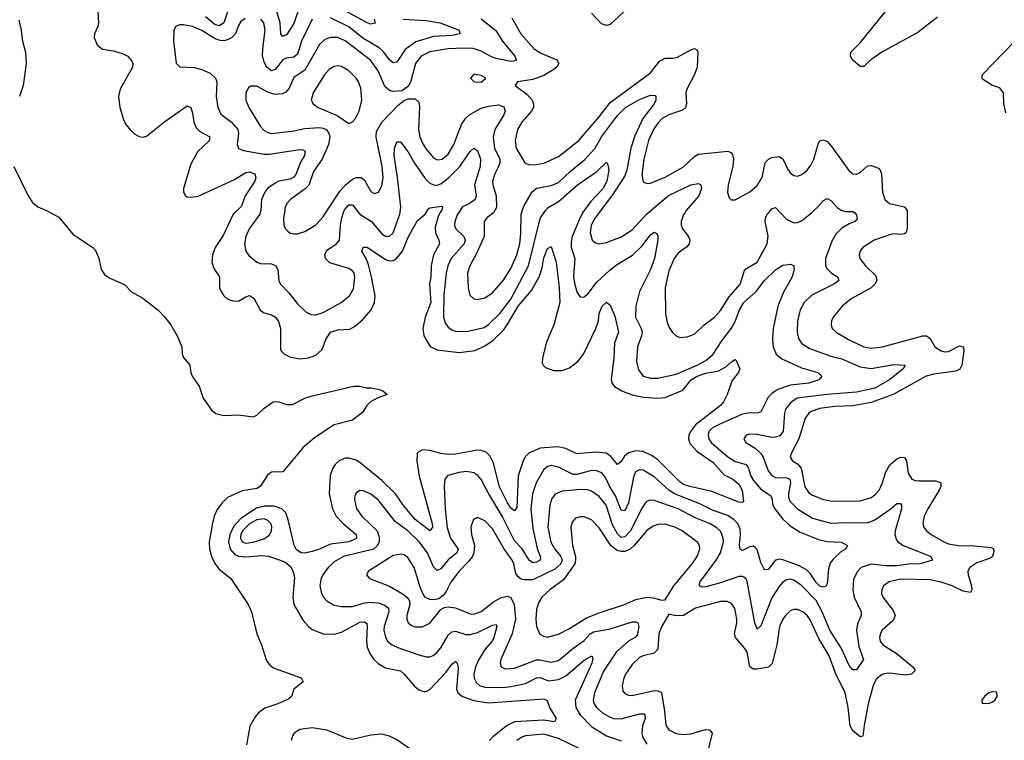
# Model space of a CAD drawing. Header units: inches. Extents: x 1954678 to 2060271, y 904822 to 1016299.
# Tile 305 of 403: x 2005820 to 2011174, y 997131 to 1001047. Entities that reach past the tile are written whole.
import ezdxf

# ---------------------------------------------------------------- set-up
doc = ezdxf.new("R2010")
doc.units = ezdxf.units.IN
doc.header["$MEASUREMENT"] = 0
for name, color, linetype in [('C0000', 7, 'Continuous'), ('C0010', 7, 'Continuous'), ('C0909', 7, 'Continuous'), ('C0919', 7, 'Continuous')]:
    doc.layers.add(name, color=color, linetype=linetype)

msp = doc.modelspace()

# ---------------------------------------------------------------- linework, layer by layer
at = {"layer": 'C0000', "color": 5}
for points, elevation in [([(2007347.3, 1001132.7), (2007310, 1001026.8), (2007270, 1000965.4), (2007250, 1000955.1), (2007240.9, 1000970), (2007235.9, 1001030), (2007219.1, 1001090)], 420), ([(2006245, 1001090), (2006249.4, 1001030), (2006245.8, 1001010), (2006227.1, 1000970), (2006225.2, 1000950), (2006241.1, 1000910), (2006270, 1000888), (2006330, 1000878.6), (2006382.4, 1000862.4), (2006409.1, 1000849.1), (2006430, 1000822.8), (2006435.3, 1000810), (2006433.1, 1000790), (2006367.2, 1000670), (2006358, 1000630), (2006364.9, 1000570), (2006384.2, 1000504.2), (2006397.8, 1000477.8), (2006424.7, 1000444.7), (2006445.4, 1000425.4), (2006470, 1000412), (2006490, 1000408.9), (2006510, 1000414), (2006610, 1000493.9), (2006730, 1000579.5), (2006750.2, 1000570.2), (2006760, 1000540), (2006766.7, 1000490), (2006780.1, 1000460.1), (2006800.4, 1000440.4), (2006854.3, 1000410), (2006850, 1000388.9), (2006786.8, 1000330), (2006750, 1000261.6), (2006710.3, 1000130.3), (2006711.7, 1000110), (2006722.4, 1000090), (2006730, 1000084.6), (2006750, 1000082.2), (2006790, 1000087.8), (2006983.7, 1000176.3), (2007050, 1000217.1), (2007070, 1000221), (2007098.6, 1000210), (2007104.6, 1000190), (2007098.8, 1000170), (2007046.9, 1000090), (2007026.8, 1000033.2), (2006991.4, 1000000)], 420), ([(2006949.6, 1001090), (2006929.7, 1001030.3), (2006906.2, 1001013.8), (2006881.7, 1001021.7), (2006830, 1001063.3)], 420), ([(2007747.1, 1001050), (2007752.1, 1001027.9), (2007730, 1001023.7), (2007710, 1001030.8), (2007580.4, 1001100.4)], 420), ([(2009104.1, 1001090), (2009030, 1001021), (2009010, 1001014.9), (2008984, 1001024), (2008930, 1001083.5)], 480), ([(2005815.5, 1001044.5), (2005828.1, 1000990), (2005835.5, 1000930), (2005852.1, 1000870), (2005855.4, 1000810), (2005839, 1000690), (2005818.8, 1000630)], 380), ([(2007045.4, 1001054.6), (2007022.9, 1001037.1), (2007010, 1001016), (2006992.7, 1000970), (2006974, 1000950), (2006950, 1000937.3), (2006930, 1000932.8), (2006910, 1000933.9), (2006882.8, 1000942.8), (2006810, 1000989.3), (2006760.7, 1001010), (2006710, 1001019.8), (2006690, 1001018.7), (2006669.4, 1001010.6), (2006658.4, 1000990), (2006656.4, 1000930), (2006670.4, 1000810.4), (2006690.5, 1000790.5), (2006770, 1000786.7), (2006814.2, 1000774.2), (2006856.5, 1000756.5), (2006885.5, 1000730), (2006892.6, 1000710), (2006888.8, 1000630), (2006896.8, 1000570), (2006913.6, 1000533.6), (2006972.2, 1000490), (2007006, 1000450), (2007010.1, 1000430), (2007003.2, 1000370), (2007010, 1000346.7), (2007036.4, 1000336.4), (2007150, 1000316.4), (2007176.9, 1000316.9), (2007342.5, 1000342.5), (2007360, 1000340), (2007372.1, 1000332.1), (2007369.3, 1000310), (2007347.8, 1000272.2), (2007323.6, 1000210), (2007310, 1000191.9), (2007290, 1000181.2), (2007230.1, 1000169.9), (2007210, 1000159.7), (2007170, 1000131), (2007152.8, 1000110), (2007134.6, 1000070), (2007131.2, 1000010), (2007128.3, 1000000)], 440), ([(2008330, 1001051.3), (2008408.5, 1000988.5), (2008444.6, 1000930), (2008511.5, 1000850), (2008519.7, 1000830), (2008515.4, 1000824.6), (2008490, 1000819.9), (2008410, 1000835.9), (2008385.1, 1000845.1), (2008330, 1000876.4), (2008285.2, 1000890), (2008232.5, 1000892.4), (2008150, 1000888.2), (2008050, 1000873.4), (2008003.2, 1000850), (2007971.5, 1000810), (2007947, 1000713), (2007934.5, 1000685.5), (2007898.7, 1000661.3), (2007850, 1000657.4), (2007830, 1000662.3), (2007804.9, 1000684.9), (2007770, 1000768.9), (2007727.6, 1000827.6), (2007590, 1000932.3), (2007550, 1000951.3), (2007510, 1000951.2), (2007480, 1000940), (2007450, 1000912.5), (2007370, 1000773.6), (2007310, 1000734), (2007284.7, 1000675.3), (2007266.8, 1000653.2), (2007250, 1000643.7), (2007210, 1000640.9), (2007172.4, 1000652.4), (2007110, 1000686.4), (2007074.6, 1000685.4), (2007063.5, 1000676.5), (2007050.2, 1000650), (2007049.3, 1000610), (2007066.2, 1000570), (2007130, 1000467.6), (2007150, 1000446), (2007170, 1000434.4), (2007190, 1000428.6), (2007208, 1000430), (2007310, 1000443.5), (2007370, 1000456.3), (2007450, 1000461.1), (2007470, 1000458.2), (2007486.7, 1000450), (2007501.5, 1000430), (2007505.6, 1000410), (2007498.9, 1000370), (2007464.5, 1000290), (2007417.6, 1000222.4), (2007392.3, 1000147.7), (2007372.1, 1000127.9), (2007292.6, 1000070), (2007274.7, 1000050), (2007264.5, 1000030), (2007259.4, 1000000)], 460), ([(2007410, 1001049.8), (2007353, 1000930), (2007330, 1000859.4), (2007310, 1000843.2), (2007270, 1000838.7), (2007250.1, 1000829.9), (2007210, 1000776.5), (2007190, 1000769), (2007163.9, 1000790), (2007150, 1000817.2), (2007141.3, 1000850), (2007141.8, 1000890), (2007154, 1000990), (2007148.5, 1001030), (2007131.5, 1001050)], 440), ([(2007904.9, 1001050), (2008030, 1001043), (2008105.7, 1001030), (2008210, 1000990.9), (2008212.4, 1000970), (2008170, 1000962.2), (2008070, 1000956.2), (2007973.4, 1000926.6), (2007915.3, 1000884.7), (2007870, 1000816.8), (2007850, 1000813.6), (2007830, 1000829), (2007799.7, 1000870), (2007774.2, 1000894.2), (2007686.8, 1000946.8), (2007610, 1001007.8), (2007510, 1001057.8)], 440), ([(2008496.6, 1001056.6), (2008544.2, 1000970), (2008615, 1000890), (2008650, 1000866.9), (2008740.2, 1000830), (2008751.1, 1000810), (2008740.6, 1000790), (2008730, 1000780.9), (2008670, 1000744.6), (2008610, 1000722.1), (2008526.8, 1000710), (2008513.4, 1000690), (2008580.2, 1000640.2), (2008605.9, 1000610), (2008614.2, 1000590), (2008613.5, 1000570), (2008603.7, 1000550), (2008550.9, 1000490), (2008527.4, 1000450), (2008513.4, 1000390), (2008519.7, 1000350), (2008567.2, 1000270), (2008590, 1000258.3), (2008630, 1000259.7), (2008670, 1000268.4), (2008750, 1000303.5), (2008859.8, 1000390), (2008970, 1000518.7), (2009030, 1000597.9), (2009250, 1000757.7), (2009298, 1000822), (2009330, 1000837.4), (2009370, 1000837.4), (2009397.1, 1000842.9), (2009470, 1000884.3), (2009490, 1000891.1), (2009502.7, 1000882.8), (2009507.1, 1000870), (2009503, 1000790), (2009489.5, 1000750), (2009447.2, 1000670), (2009442.5, 1000650), (2009445.4, 1000590), (2009440.9, 1000570), (2009424.8, 1000555.2), (2009350, 1000530.9), (2009314, 1000510), (2009290, 1000485.4), (2009266.8, 1000450), (2009239.1, 1000390), (2009213.1, 1000290), (2009203.7, 1000203.7), (2009210, 1000166.7), (2009230, 1000156.5), (2009250, 1000159.7), (2009330, 1000192.3), (2009430, 1000248.1), (2009490, 1000304), (2009510, 1000315.8), (2009670, 1000332.1), (2009685.9, 1000325.9), (2009695.3, 1000315.3), (2009701.3, 1000290), (2009696.8, 1000250), (2009671.6, 1000150), (2009668.9, 1000108.9), (2009678.5, 1000078.5), (2009687.9, 1000067.9), (2009710, 1000067.7), (2009790, 1000112), (2009830, 1000147), (2009857.8, 1000190), (2009872.7, 1000270), (2009890, 1000288.2), (2009910, 1000297.8), (2009950, 1000303.9), (2009970, 1000291.7), (2009999.2, 1000230), (2010000, 1000228.9)], 480), ([(2008549.8, 1000000), (2008552.2, 1000010), (2008562.8, 1000037.2), (2008607.3, 1000112.7), (2008630, 1000131.7), (2008710, 1000145.6), (2008750, 1000163.4), (2008815.1, 1000224.9), (2008892.2, 1000287.8), (2008949.9, 1000350), (2008984, 1000410), (2009070, 1000526.9), (2009113.7, 1000570), (2009190, 1000614.5), (2009250, 1000636.3), (2009275.8, 1000635.8), (2009279.5, 1000630), (2009278.4, 1000610), (2009270.1, 1000590), (2009208.8, 1000511.2), (2009164.7, 1000415.3), (2009143.7, 1000350), (2009120.4, 1000230), (2009110, 1000198.2), (2009044.1, 1000095.9), (2008971.3, 1000000)], 460), ([(2007485.4, 1000000), (2007563.4, 1000116.6), (2007591.6, 1000150), (2007630, 1000181.4), (2007650, 1000190.6), (2007676.5, 1000190), (2007695.2, 1000175.2), (2007730, 1000114.6), (2007750, 1000103.6), (2007770.7, 1000109.3), (2007790, 1000144.9), (2007795.8, 1000190), (2007790.4, 1000250), (2007758.4, 1000410), (2007760.7, 1000439.3), (2007789.3, 1000490.7), (2007878, 1000582), (2007910, 1000607.6), (2007930, 1000616.5), (2007970, 1000618), (2007990, 1000599.3), (2007994.5, 1000574.5), (2007988.7, 1000450), (2007995.9, 1000410), (2008010, 1000375.8), (2008030, 1000343.2), (2008070, 1000297.2), (2008090, 1000286.5), (2008116.9, 1000290), (2008150, 1000316.2), (2008181, 1000370), (2008222.2, 1000477.8), (2008244.2, 1000510), (2008267.9, 1000532), (2008330, 1000566), (2008370, 1000577.4), (2008423.8, 1000583.8), (2008453.3, 1000573.3), (2008459.4, 1000550), (2008451.8, 1000530), (2008404, 1000450), (2008393.7, 1000410), (2008402.5, 1000350), (2008430.1, 1000290), (2008430.6, 1000270), (2008424.2, 1000250), (2008403.4, 1000210), (2008391.4, 1000170), (2008393, 1000150), (2008410.8, 1000090), (2008412.8, 1000027.2), (2008398.8, 1000001.2), (2008397.3, 1000000)], 460), ([(2007888.5, 1000000), (2007893, 1000030), (2007874.8, 1000190), (2007855.7, 1000310), (2007857.3, 1000350), (2007870, 1000384.4), (2007890, 1000383.1), (2007930, 1000331.1), (2007967, 1000267), (2008024.1, 1000184.1), (2008050, 1000159.2), (2008070, 1000149.6), (2008090, 1000148.5), (2008110, 1000155.5), (2008150, 1000186.1), (2008213.5, 1000250), (2008270, 1000330.3), (2008290, 1000348.7), (2008310, 1000337.1), (2008326.1, 1000290), (2008324.7, 1000250), (2008293.1, 1000150), (2008301.4, 1000090), (2008296.6, 1000070), (2008269.4, 1000050.6), (2008227.8, 1000030), (2008207.4, 1000000)], 440), ([(2008672.1, 1000000), (2008678.6, 1000010), (2008693.4, 1000026.6), (2008750, 1000059.3), (2008852.9, 1000150), (2008957.6, 1000222.4), (2009010, 1000273.7), (2009018, 1000258), (2009023.5, 1000230), (2009012.8, 1000170), (2008990, 1000127.8), (2008922.9, 1000057.1), (2008889.1, 1000010.9), (2008882.8, 1000000)], 440), ([(2005789, 1000249), (2005866.4, 1000090), (2005890, 1000053.8), (2005918.7, 1000030), (2005969.5, 1000009.5), (2005986.3, 1000000)], 380), ([(2009239.6, 1000000), (2009348.5, 1000091.5), (2009470, 1000149.4), (2009510, 1000157.6), (2009523.1, 1000150), (2009526.5, 1000130), (2009513.6, 1000090), (2009444.4, 1000010), (2009437.6, 1000000)], 460), ([(2007581.5, 1000000), (2007586.2, 1000013.8), (2007610, 1000041.9), (2007630, 1000041), (2007662.6, 1000000)], 440), ([(2008030, 1000000), (2008041, 1000018.9), (2008050, 1000025.5), (2008113.8, 1000033.8), (2008118.4, 1000030), (2008114.8, 1000014.8), (2008106, 1000000)], 420), ([(2009893.3, 1000000), (2009910, 1000020.2), (2009930, 1000027.2), (2009955.5, 1000000)], 460)]:
    msp.add_lwpolyline(points, dxfattribs=dict(at, elevation=elevation))
at = {"layer": 'C0000', "color": 5, "elevation": 480}
for points in [[(2007550, 1000796.5), (2007530, 1000792.8), (2007503.5, 1000776.5), (2007474.8, 1000745.2), (2007416.2, 1000650), (2007405.2, 1000610), (2007415.3, 1000590), (2007443.1, 1000570), (2007546.4, 1000526.4), (2007610, 1000483.1), (2007630, 1000491.8), (2007645.7, 1000510), (2007666.2, 1000550), (2007680.7, 1000610), (2007675.9, 1000675.9), (2007662.8, 1000710), (2007650, 1000729.7), (2007610, 1000769.8), (2007570, 1000792.7)], [(2008288.8, 1000751.2), (2008271, 1000730), (2008292, 1000710), (2008330, 1000708.4), (2008355.3, 1000730), (2008330, 1000744)]]:
    msp.add_lwpolyline(points, close=True, dxfattribs=at)
at = {"layer": 'C0010', "color": 5}
for points, elevation in [([(2010810, 1001061.3), (2010702.9, 1000977.1), (2010508.3, 1000871.7), (2010447.2, 1000830), (2010410, 1000792.4), (2010390, 1000792.2), (2010347.6, 1000830), (2010336.4, 1000850), (2010339.1, 1000870), (2010390, 1000920.7), (2010558.6, 1001130)], 480), ([(2011182, 1000542), (2011171.6, 1000590), (2011168.9, 1000650), (2011150, 1000676.5), (2011109.2, 1000689.2), (2011060.2, 1000720.2), (2011051.1, 1000730), (2011055.6, 1000750), (2011288.7, 1000990)], 480), ([(2010000, 1000228.9), (2010010, 1000214.6), (2010030, 1000200.3), (2010050, 1000196.9), (2010073.6, 1000206.4), (2010101.7, 1000230), (2010122.5, 1000257.5), (2010137.5, 1000290), (2010162.8, 1000377.2), (2010170, 1000388.7), (2010190, 1000395.3), (2010210, 1000384.7), (2010236.5, 1000356.5), (2010327.4, 1000227.4), (2010350, 1000210.3), (2010370, 1000207.9), (2010390, 1000217.8), (2010430, 1000252.4), (2010450, 1000255.2), (2010490, 1000239.6), (2010499.1, 1000230), (2010506.5, 1000210), (2010511.9, 1000110), (2010524.4, 1000070), (2010550, 1000048.4), (2010630.1, 1000030.1), (2010645.2, 1000010), (2010645.2, 1000000)], 480), ([(2010127, 1000000), (2010160.3, 1000030), (2010190, 1000064.2), (2010210, 1000076.4), (2010230, 1000064.2), (2010265.8, 1000025.8), (2010290, 1000011), (2010310, 1000005.4), (2010350, 1000004.2), (2010357.2, 1000000)], 460)]:
    msp.add_lwpolyline(points, dxfattribs=dict(at, elevation=elevation))
at = {"layer": 'C0909', "color": 5}
for points, elevation in [([(2005986.3, 1000000), (2006033.5, 999973.5), (2006110, 999881.3), (2006218.8, 999810), (2006230, 999796), (2006250, 999751), (2006263.1, 999690), (2006282, 999662), (2006310, 999642.4), (2006390, 999607.7), (2006428.9, 999568.9), (2006490, 999534.3), (2006571.3, 999471.3), (2006610, 999431.6), (2006641.6, 999390), (2006676.5, 999330), (2006701.7, 999270), (2006704, 999230), (2006710, 999210.8), (2006746, 999170), (2006750.2, 999130), (2006757.3, 999110), (2006795.8, 999055.8), (2006818.3, 998990), (2006864.4, 998924.4), (2006887, 998907), (2006930, 998896.2), (2007010, 998899.8), (2007090, 998889.4), (2007110, 998898.8), (2007150, 998935.8), (2007197.6, 998970), (2007210, 998973.1), (2007229.9, 998970.1), (2007270, 998955.5), (2007303.1, 998956.9), (2007370, 998990.1), (2007410, 999002.9), (2007636.3, 999056.3), (2007670, 999056), (2007706, 999046), (2007730, 999047.2), (2007770, 999040.2), (2007794.8, 999030), (2007818.8, 999010), (2007768.2, 998991.8), (2007728.2, 998970), (2007708, 998950), (2007685.8, 998914.2), (2007630, 998872), (2007530, 998845), (2007424, 998776), (2007358.9, 998721.1), (2007250.2, 998589.8), (2007190, 998589.1), (2007178.2, 998581.8), (2007167.6, 998572.4), (2007128.3, 998510), (2007110, 998499.1), (2007030, 998487), (2006950.9, 998450), (2006919.8, 998420.2), (2006894.6, 998385.4), (2006877.7, 998350), (2006867.8, 998312.2), (2006850.7, 998210), (2006852.6, 998170), (2006864.5, 998124.5), (2006882.2, 998090), (2006903.7, 998063.7), (2006968.2, 998010), (2007062.6, 997870), (2007079.7, 997830), (2007110.2, 997710), (2007135.6, 997650), (2007162.7, 997562.7), (2007179.5, 997539.5), (2007203.4, 997523.4), (2007350, 997470.6), (2007361, 997450), (2007311, 997410), (2007298, 997370), (2007283.6, 997356.4), (2007224, 997330), (2007153.7, 997306.3), (2007119.4, 997280.6), (2007100.4, 997259.6), (2007072.3, 997207.7), (2007053.7, 997106.3)], 380), ([(2006991.4, 1000000), (2006980.8, 999990), (2006925.7, 999874.3), (2006883.7, 999810), (2006868.6, 999770), (2006865.4, 999730), (2006875.6, 999695.6), (2006906, 999650), (2006906.9, 999590), (2006914.9, 999570), (2006930, 999547.6), (2006948.9, 999530), (2006978.7, 999518.7), (2007010, 999518.3), (2007050, 999542.2), (2007070, 999548.4), (2007094, 999534), (2007130, 999467.8), (2007150, 999455), (2007190, 999443.2), (2007210.2, 999430), (2007226.6, 999406.6), (2007237.7, 999370), (2007238.3, 999258.3), (2007240.3, 999250), (2007259.3, 999230), (2007292.8, 999212.8), (2007344.8, 999204.8), (2007390, 999210.2), (2007430, 999223.8), (2007465.1, 999254.9), (2007485, 999310), (2007510, 999348.7), (2007550, 999362), (2007614.7, 999365.3), (2007639.9, 999380.1), (2007683.5, 999416.5), (2007731.1, 999470), (2007748.8, 999510), (2007753.4, 999546.6), (2007733.9, 999650), (2007716.1, 999716.1), (2007705.7, 999745.7), (2007680.4, 999790), (2007688.3, 999811.7), (2007710, 999811.3), (2007810, 999745), (2007830, 999736.8), (2007850, 999738.2), (2007870, 999751.4), (2007901.3, 999790), (2007933.4, 999870), (2007983.7, 999956.3), (2008024.2, 999990), (2008030, 1000000)], 420), ([(2008106, 1000000), (2008096.4, 999983.6), (2008080, 999920), (2008081.1, 999890), (2008099.4, 999850), (2008103.2, 999830), (2008070.5, 999770), (2008058.3, 999710), (2008055.2, 999650), (2008047.8, 999610), (2008056, 999510), (2008024.3, 999430), (2008012.5, 999370), (2008018.4, 999330), (2008052.2, 999272.2), (2008090, 999253.4), (2008210, 999238.7), (2008296.3, 999250), (2008350, 999274.6), (2008390, 999301.8), (2008450, 999360.6), (2008471.4, 999388.6), (2008530, 999489.7), (2008603.6, 999576.4), (2008645.8, 999654.2), (2008660.4, 999699.6), (2008670, 999753), (2008690, 999803.1), (2008710, 999814.9), (2008737.2, 999730), (2008753.5, 999590), (2008757.2, 999510), (2008724.2, 999390), (2008684.8, 999295.2), (2008661.9, 999210), (2008661.7, 999181.7), (2008665.6, 999170), (2008678.2, 999158.2), (2008721.8, 999141.8), (2008770, 999140.9), (2008810, 999156.1), (2008855.3, 999190), (2008886.4, 999230), (2008952.9, 999370), (2008966.7, 999410), (2008970.8, 999450), (2008986.3, 999490), (2009010, 999512.4), (2009030, 999496.3), (2009055.4, 999435.4), (2009075.8, 999350), (2009053.9, 999290), (2009050.1, 999210), (2009036.6, 999090), (2009041.8, 999070), (2009053.5, 999053.5), (2009094.3, 999030), (2009150, 999008.6), (2009210, 998995.7), (2009290, 998991.1), (2009330, 998994.1), (2009426.6, 999033.4), (2009471.7, 999090), (2009503.7, 999110), (2009550, 999126.2), (2009620.4, 999139.7), (2009659, 999161), (2009690, 999188.9), (2009710, 999200.5), (2009715.6, 999195.6), (2009734.9, 999150), (2009728.2, 999130), (2009694, 999086), (2009667.4, 999010), (2009647.7, 998970), (2009630.2, 998950), (2009494.6, 998845.4), (2009467.5, 998810), (2009458.1, 998790), (2009455.9, 998770), (2009464, 998744), (2009502.7, 998702.7), (2009590, 998641.8), (2009650, 998574.6), (2009698.4, 998550), (2009730, 998524.2), (2009748.8, 998490), (2009754.9, 998430), (2009750, 998424.5), (2009730, 998426.4), (2009583.9, 998483.9), (2009463.6, 998510), (2009430, 998521.6), (2009410, 998536), (2009290, 998656), (2009258.2, 998678.2), (2009210, 998700.7), (2009170, 998705.1), (2009130, 998694.3), (2009106.8, 998673.2), (2009090, 998646.6), (2009070, 998629.7), (2009034.4, 998674.4), (2009010, 998691.7), (2008950, 998698), (2008850, 998687.5), (2008790, 998717.2), (2008745.8, 998725.8), (2008650, 998718.2), (2008590, 998694), (2008570, 998674.4), (2008557.7, 998650), (2008531.2, 998568.8), (2008522.6, 998397.4), (2008510, 998377.8), (2008490, 998393.6), (2008470, 998424.7), (2008429.2, 998509.2), (2008396.9, 998636.8), (2008377.2, 998677.2), (2008357.1, 998697.1), (2008330, 998707), (2008310, 998708.3), (2008190, 998686.4), (2008150, 998684.4), (2008109.2, 998689.2), (2008050, 998707), (2008010.2, 998709.8), (2007990, 998699.7), (2007982.2, 998690), (2007979.4, 998650), (2007992.5, 998567.5), (2008063.1, 998310), (2008065.2, 998290), (2008050.2, 998269.8), (2007970, 998332.1), (2007907.1, 998407.1), (2007863.4, 998470), (2007790, 998543.4), (2007670, 998640.5), (2007650, 998653.7), (2007610, 998665.2), (2007590, 998663.9), (2007557.3, 998650), (2007536, 998630), (2007523, 998610), (2007508.1, 998570), (2007502.7, 998470), (2007520.4, 998390), (2007540.1, 998350), (2007578.3, 998310), (2007650.1, 998250), (2007651.8, 998228.2), (2007609.5, 998210.5), (2007510, 998196.4), (2007450, 998169.3), (2007410, 998156.7), (2007370, 998149.1), (2007350, 998150.6), (2007325.8, 998165.8), (2007312.3, 998192.3), (2007280.6, 998330), (2007266.8, 998366.8), (2007244.9, 998390), (2007204.6, 998404.6), (2007150, 998404.3), (2007107.4, 998392.6), (2007022.7, 998337.3), (2006984.9, 998295.1), (2006963.3, 998250), (2006956.3, 998210), (2006963.9, 998170), (2006990, 998140.6), (2007010, 998132.9), (2007050, 998128.9), (2007134.8, 998134.8), (2007172.8, 998132.8), (2007261.6, 998101.6), (2007294.7, 998074.7), (2007307.3, 998047.3), (2007313.7, 998013.7), (2007305, 997910), (2007310.1, 997870), (2007361.6, 997781.6), (2007389.6, 997749.6), (2007410, 997734), (2007470.1, 997710.1), (2007530, 997708.2), (2007570, 997718.9), (2007670, 997773), (2007695.5, 997775.5), (2007707, 997767), (2007710, 997751), (2007705.9, 997670), (2007710, 997637.1), (2007723.9, 997603.9), (2007746.6, 997570), (2007770, 997548), (2007810, 997526.1), (2007890, 997508.1), (2007911.2, 997491.2), (2007966, 997426), (2007990, 997405.4), (2008016.7, 997396.7), (2008030, 997397.4), (2008050, 997407.4), (2008138.1, 997501.9), (2008170, 997544.9), (2008190, 997560.3), (2008199.6, 997550), (2008203.5, 997523.5), (2008194.4, 997410), (2008201.9, 997390), (2008227.5, 997370), (2008290, 997347), (2008370, 997335), (2008670, 997357.5), (2008688.1, 997348.1), (2008701.2, 997310), (2008737.7, 997250), (2008728.2, 997231.8), (2008670, 997240.9), (2008510, 997231.8), (2008470, 997212.7), (2008391.8, 997150), (2008375.3, 997130)], 420), ([(2007128.3, 1000000), (2007125.4, 999990), (2007067.2, 999910), (2007049.4, 999870), (2007041.7, 999830), (2007050, 999788.7), (2007066.5, 999766.5), (2007110, 999730.2), (2007130, 999721.6), (2007190, 999720.2), (2007213.1, 999710), (2007223.9, 999690), (2007228.5, 999630), (2007238, 999610), (2007283.5, 999563.5), (2007330, 999502.8), (2007377.8, 999457.8), (2007404.6, 999444.6), (2007430, 999443.2), (2007470, 999455.4), (2007568.2, 999510), (2007614.1, 999545.9), (2007635.8, 999584.2), (2007643, 999650), (2007638.5, 999670), (2007630, 999682.8), (2007610, 999696.1), (2007505.8, 999725.8), (2007482.5, 999750), (2007479.3, 999770), (2007490, 999795.4), (2007543.5, 999830), (2007558.7, 999850), (2007563.8, 999930), (2007571.1, 999970), (2007581.5, 1000000)], 440), ([(2007259.4, 1000000), (2007254.4, 999970), (2007256.9, 999930), (2007265.3, 999910), (2007277.4, 999897.4), (2007290, 999887.4), (2007310, 999882.8), (2007330, 999883.2), (2007370, 999895.5), (2007428.4, 999930), (2007470, 999976.9), (2007485.4, 1000000)], 460), ([(2007662.6, 1000000), (2007670, 999990.7), (2007732.5, 999950), (2007790, 999884.3), (2007810, 999871), (2007830, 999871.1), (2007850.4, 999890), (2007887, 999990), (2007888.5, 1000000)], 440), ([(2008207.4, 1000000), (2008200.5, 999990), (2008185.7, 999950), (2008185, 999930), (2008191.6, 999910), (2008235.3, 999870), (2008241.4, 999850), (2008236.8, 999830), (2008166.7, 999750), (2008147.2, 999710), (2008138.2, 999670), (2008126.9, 999550), (2008124.7, 999430), (2008136.1, 999396.1), (2008150, 999376.5), (2008170, 999361.7), (2008190, 999355), (2008250, 999352.1), (2008344.8, 999375.2), (2008370, 999390.1), (2008430, 999451.5), (2008490, 999529.4), (2008587.1, 999710), (2008646.8, 999953.2), (2008652.5, 999970), (2008672.1, 1000000)], 440), ([(2008397.3, 1000000), (2008359.2, 999970), (2008345.8, 999950), (2008344.8, 999870), (2008304.2, 999775.9), (2008267.5, 999710), (2008255.1, 999670), (2008259, 999590), (2008267.1, 999550), (2008290, 999530.3), (2008310, 999526.9), (2008350, 999535.4), (2008390, 999563.2), (2008450, 999632.7), (2008490, 999695.2), (2008522.4, 999770), (2008538.7, 999830), (2008545.4, 999885.4), (2008547.3, 999990), (2008549.8, 1000000)], 460), ([(2008882.8, 1000000), (2008867.2, 999972.8), (2008823.5, 999870), (2008817.8, 999837.8), (2008819.4, 999810), (2008838.2, 999750), (2008831.2, 999651.2), (2008835.9, 999615.9), (2008850, 999568.2), (2008860.9, 999550), (2008870, 999539.5), (2008890, 999540.8), (2008910, 999558.2), (2008958.3, 999621.7), (2009030, 999688.8), (2009064.8, 999715.2), (2009151.9, 999768.1), (2009202.8, 999817.2), (2009250, 999878.6), (2009270, 999892.6), (2009285.1, 999885.1), (2009290.2, 999870.2), (2009289.2, 999849.2), (2009272, 999750), (2009250.1, 999689.9), (2009189.5, 999570), (2009169.5, 999490), (2009168.9, 999430), (2009199.8, 999370), (2009204.1, 999350), (2009201.6, 999330), (2009178.7, 999270), (2009173.5, 999190), (2009184.9, 999144.9), (2009210.9, 999110.9), (2009250, 999099.8), (2009290, 999100.1), (2009390, 999121.6), (2009503.1, 999170), (2009550, 999195.7), (2009590, 999230.2), (2009637.2, 999302.8), (2009690, 999370.2), (2009710, 999408), (2009733.3, 999470), (2009757.8, 999510), (2009823.8, 999570), (2009869.8, 999630), (2009930, 999687.3), (2009970, 999713.4), (2010000, 999717.8)], 440), ([(2008971.3, 1000000), (2008948.6, 999970), (2008927.6, 999930), (2008922.6, 999890), (2008932.6, 999850), (2008950, 999834.4), (2008970, 999829.2), (2009010, 999837.2), (2009090, 999866.8), (2009150, 999905.9), (2009229, 999991), (2009239.6, 1000000)], 460), ([(2009437.6, 1000000), (2009430, 999988.7), (2009417.1, 999950), (2009417, 999930), (2009424.2, 999910), (2009455.8, 999870), (2009463.5, 999850), (2009460.6, 999830), (2009447.1, 999812.9), (2009400.9, 999779.1), (2009378.9, 999750), (2009350, 999682), (2009330.2, 999590.2), (2009331.2, 999451.2), (2009341.2, 999401.2), (2009350, 999378), (2009370, 999348.2), (2009390, 999328.5), (2009410, 999320.3), (2009450, 999323.1), (2009490, 999338.9), (2009542.6, 999390), (2009597.6, 999430), (2009630, 999467.9), (2009678.1, 999541.9), (2009736.8, 999610), (2009762, 999690), (2009830.7, 999730), (2009884.4, 999830), (2009889.8, 999870.2), (2009872.5, 999950), (2009875.4, 999970), (2009885, 999990), (2009893.3, 1000000)], 460), ([(2009955.5, 1000000), (2009990, 999963.2), (2010000, 999958.5)], 460), ([(2010000, 999614.3), (2009973.1, 999566.9), (2009942.8, 999490), (2009917, 999370), (2009913.4, 999310), (2009916.6, 999270), (2009932.9, 999230), (2009964.4, 999204.4), (2010000, 999188.1)], 440), ([(2010000, 999058.2), (2009942.4, 999037.6), (2009910, 999016.8), (2009887.9, 998992.1), (2009850, 998916), (2009830.8, 998909.2), (2009790, 998911.2), (2009750, 998903.1), (2009630, 998852), (2009587.9, 998830), (2009567.7, 998810), (2009562.8, 998790), (2009567, 998770), (2009579.8, 998750), (2009670, 998671.3), (2009710, 998646.4), (2009770, 998629.3), (2009782.2, 998610), (2009794.4, 998570), (2009810, 998543.7), (2009850, 998496.2), (2009902.1, 998462.1), (2009909.1, 998449.1), (2009915.5, 998410), (2009926.3, 998390), (2009970, 998333.4), (2010000, 998306)], 440), ([(2010000, 998951.4), (2009984.5, 998930), (2009978.6, 998910), (2009970.7, 998810), (2009953.4, 998786.6), (2009930, 998777.9), (2009910, 998777.1), (2009830, 998792.5), (2009790, 998794.6), (2009770.3, 998789.7), (2009757, 998770), (2009768.8, 998750), (2009818.4, 998718.4), (2009850.6, 998690.6), (2009863.1, 998670), (2009890, 998595.3), (2009910, 998570.2), (2009930, 998559.8), (2009990, 998558.5), (2010000, 998553.5)], 460), ([(2010000, 998100.7), (2009970, 998111.7), (2009950, 998115.4), (2009930.1, 998109.9), (2009890, 998060.4), (2009870, 998057.4), (2009850, 998098.5), (2009830, 998168), (2009819.5, 998179.5), (2009810, 998185.8), (2009790, 998181.9), (2009750, 998162.8), (2009738, 998170), (2009733.8, 998193.8), (2009739.9, 998250), (2009738.1, 998278.1), (2009726.6, 998306.6), (2009704.7, 998330), (2009670, 998352.6), (2009590, 998381), (2009517.3, 998417.3), (2009379.9, 998470), (2009350.2, 998490.2), (2009270, 998562.8), (2009210, 998599.5), (2009190, 998601.8), (2009182.1, 998597.9), (2009170, 998589.8), (2009159.5, 998570), (2009130, 998421.1), (2009110, 998377.6), (2009090, 998381.5), (2009059.2, 998459.2), (2009028.6, 998508.6), (2009002.6, 998562.6), (2008984.6, 998584.6), (2008956.4, 998596.4), (2008930, 998597.2), (2008850, 998576.7), (2008830, 998576.3), (2008750, 998615.6), (2008710, 998625.2), (2008690, 998619.8), (2008670, 998602.7), (2008629.2, 998530.8), (2008608, 998470), (2008599.9, 998390), (2008610, 998282), (2008634.2, 998174.2), (2008652.5, 998127.5), (2008650.1, 998109.9), (2008630, 998098.6), (2008610, 998096.1), (2008590, 998109.8), (2008551.7, 998171.7), (2008510, 998215.9), (2008444.1, 998350), (2008370.3, 998470), (2008330, 998548.7), (2008310.9, 998570.9), (2008290, 998584.8), (2008250, 998592.7), (2008210, 998587.1), (2008148.8, 998570), (2008131.3, 998550), (2008127.2, 998512.8), (2008133.5, 998390), (2008145.3, 998285.3), (2008162.7, 998230), (2008203.9, 998170), (2008197.5, 998150), (2008150, 998112.7), (2008110, 998063.7), (2008090, 998053.5), (2008070, 998074), (2008037.2, 998150), (2007992.5, 998210), (2007930, 998269.3), (2007860.8, 998320.8), (2007770, 998439), (2007730, 998469.8), (2007690, 998487.8), (2007670, 998488.4), (2007650, 998475.6), (2007642.2, 998457.8), (2007640.4, 998439.6), (2007651.8, 998390), (2007679.8, 998350), (2007763.6, 998270), (2007775.4, 998235.4), (2007773.8, 998210), (2007766.1, 998190), (2007744.7, 998170), (2007580.3, 998130), (2007530, 998101), (2007498.2, 998070), (2007467.8, 998030), (2007459, 998010), (2007452.7, 997972.7), (2007461.2, 997930), (2007471.5, 997910), (2007489.5, 997889.5), (2007530, 997865.6), (2007570, 997858.3), (2007630, 997859.2), (2007690, 997877.3), (2007718.7, 997881.3), (2007770, 997879.2), (2007806.2, 997866.2), (2007825, 997850), (2007828.1, 997830), (2007802, 997750), (2007800.1, 997730), (2007809.4, 997690), (2007820.6, 997670), (2007844.6, 997650), (2007876.2, 997636.2), (2007990, 997595.3), (2008030, 997585.4), (2008050, 997585.2), (2008068.4, 997591.6), (2008090, 997610.2), (2008110, 997634.2), (2008150, 997702.2), (2008170, 997720.9), (2008190, 997723.9), (2008246.5, 997706.5), (2008270, 997705.6), (2008310, 997716.9), (2008390, 997757.1), (2008410, 997761.6), (2008414.7, 997750), (2008397.7, 997690), (2008388.2, 997670), (2008350, 997624.3), (2008315.7, 997570), (2008299.3, 997530), (2008290.1, 997490.1), (2008290.8, 997470), (2008303.3, 997443.3), (2008319.6, 997430), (2008350, 997420.6), (2008450, 997417.8), (2008490, 997423.6), (2008570, 997440.8), (2008630, 997471.8), (2008650, 997472.9), (2008695, 997455), (2008750, 997461.8), (2008790, 997481.6), (2008890, 997566.7), (2008931.1, 997591.1), (2008935.6, 997575.6), (2008931.3, 997550), (2008840.8, 997350), (2008843.3, 997310), (2008866.7, 997270), (2008930, 997207.2), (2009010, 997155.4), (2009090, 997128.1)], 440), ([(2010000, 998005.7), (2009990, 998004.1), (2009970, 997990.6), (2009950, 997967.2), (2009910, 997905.6), (2009850, 997754.3), (2009830, 997735.6), (2009817.3, 997770), (2009775.1, 997995.1), (2009769.3, 998009.3), (2009758.2, 998018.2), (2009750, 998022.3), (2009730, 998021.9), (2009630, 997986.7), (2009550, 997965.2), (2009530, 997964.5), (2009516.9, 997970), (2009518.5, 997990), (2009606.8, 998110), (2009630.4, 998150), (2009646.5, 998210), (2009645.7, 998230), (2009636.5, 998256.5), (2009628.4, 998270), (2009610, 998286), (2009570, 998308.8), (2009490, 998342.8), (2009400.7, 998390), (2009270, 998434.9), (2009244.5, 998435.5), (2009230, 998429.8), (2009220.6, 998419.4), (2009204.4, 998395.6), (2009141.8, 998270), (2009110, 998236.7), (2009090, 998234.1), (2009070, 998253.7), (2009042.5, 998302.5), (2009009.4, 998410), (2008970, 998456.5), (2008930, 998485.6), (2008910, 998492.4), (2008870, 998494.2), (2008770, 998485), (2008730.7, 998469.3), (2008713.7, 998446.3), (2008702.9, 998410), (2008691.7, 998290), (2008707.7, 998207.7), (2008729.1, 998170), (2008762.2, 998130), (2008769.2, 998110), (2008761.8, 998090), (2008730, 998061.7), (2008610, 998003.4), (2008562.8, 998002.8), (2008546.9, 998006.9), (2008530, 998019.1), (2008518.6, 998038.6), (2008506.3, 998090), (2008497.1, 998110), (2008453.3, 998173.3), (2008390, 998279.8), (2008350, 998324.5), (2008310, 998342.6), (2008288.2, 998331.8), (2008273.2, 998290), (2008276.3, 998250), (2008292.3, 998190), (2008289.7, 998150), (2008281.6, 998130), (2008259.3, 998100.7), (2008208.8, 998050), (2008164.1, 997990), (2008139.7, 997940.3), (2008122.4, 997917.6), (2008099.6, 997900.3), (2008070, 997895.2), (2008050, 997897.3), (2008027.4, 997907.4), (2008017.6, 997917.6), (2007998.6, 997958.6), (2007965.4, 998070), (2007930, 998125.3), (2007910, 998139.3), (2007890, 998143.8), (2007850, 998135), (2007717.6, 998050), (2007706.4, 998030), (2007722, 998010), (2007830, 997968.7), (2007905.4, 997925.4), (2007927.7, 997907.7), (2007938.8, 997890), (2007941.4, 997870), (2007925, 997810), (2007924.6, 997790), (2007933.1, 997770), (2007950, 997756.1), (2007970, 997748.4), (2008010, 997747.5), (2008050, 997767.2), (2008110, 997842), (2008130, 997853.4), (2008150, 997857.3), (2008190, 997851.2), (2008270, 997818), (2008290, 997816.8), (2008330, 997830.8), (2008396.1, 997883.9), (2008433.5, 997906.5), (2008470, 997915.3), (2008490, 997908.1), (2008509.3, 997870), (2008515.5, 997790), (2008497.7, 997710), (2008435.8, 997570), (2008433, 997550), (2008438.9, 997530), (2008460, 997520), (2008510, 997523.5), (2008630, 997569.2), (2008650, 997569.2), (2008710, 997556.2), (2008750, 997564.3), (2008827.7, 997630), (2008890, 997673.3), (2008922.7, 997710), (2008939.3, 997720.7), (2009030, 997737.2), (2009150, 997775.5), (2009170, 997775.7), (2009180.9, 997770), (2009187.2, 997747.2), (2009177.3, 997702.7), (2009166, 997690), (2009130, 997669.9), (2009062.5, 997610), (2008993.5, 997506.5), (2008945, 997390), (2008938.4, 997350), (2008943.3, 997330), (2008955.9, 997310), (2008990, 997279.8), (2009030, 997256.6), (2009050, 997250.7), (2009090, 997248.7), (2009190, 997275), (2009215.3, 997275.3), (2009219.7, 997270), (2009220.1, 997250), (2009206.7, 997210), (2009202.8, 997170), (2009207.1, 997150), (2009230.7, 997110)], 460), ([(2010000, 998471.9), (2009999.6, 998470), (2010000, 998462.5)], 460), ([(2010000, 997825.4), (2009984.3, 997810), (2009969.4, 997790), (2009950.8, 997750), (2009936.1, 997650), (2009911.9, 997548.1), (2009891.2, 997528.8), (2009830, 997518.2), (2009810, 997518.4), (2009790.5, 997530.5), (2009774.9, 997610), (2009763.2, 997630), (2009712.2, 997690), (2009707.5, 997710), (2009719.9, 997770), (2009719.9, 997790), (2009708.2, 997848.2), (2009690, 997875.1), (2009666.2, 997886.2), (2009630, 997885.9), (2009495.3, 997850), (2009430, 997809.9), (2009387.9, 997807.9), (2009350, 997817.2), (2009310, 997748.2), (2009295, 997710), (2009290, 997626.4), (2009270, 997604.1), (2009210, 997590.5), (2009190, 997580.9), (2009150, 997543.5), (2009113.1, 997490), (2009104.2, 997470), (2009095.2, 997430), (2009099.1, 997399.1), (2009110, 997384.9), (2009130, 997377.2), (2009150, 997375.8), (2009270, 997401.5), (2009290, 997400.4), (2009310, 997390.9), (2009326.9, 997290), (2009334.1, 997214.1), (2009348.9, 997188.9), (2009390, 997168.5), (2009430, 997162.6), (2009470, 997167.5), (2009549.4, 997189.4), (2009570, 997189.2), (2009584.6, 997170), (2009557, 997050)], 480), ([(2007970, 997066), (2007870, 997134.9), (2007830, 997154.4), (2007790, 997164.3), (2007730, 997160), (2007630, 997135.2), (2007601.3, 997141.3), (2007490, 997186), (2007410, 997199.7), (2007344, 997190), (2007312.9, 997170), (2007304.2, 997155.8), (2007297, 997130)], 420), ([(2008870, 997083.5), (2008750, 997142.1), (2008670, 997164.4), (2008570, 997155.2), (2008550, 997148.7), (2008524, 997130)], 440)]:
    msp.add_lwpolyline(points, dxfattribs=dict(at, elevation=elevation))
for points, elevation in [([(2007150, 998334.2), (2007110, 998329.9), (2007070, 998307.4), (2007032.2, 998270), (2007022.7, 998250), (2007021.1, 998230), (2007029.7, 998209.7), (2007050, 998203.3), (2007090, 998207.9), (2007152.5, 998227.5), (2007180.2, 998250), (2007189.1, 998270), (2007190.9, 998290.9), (2007186.5, 998310), (2007170, 998326.5)], 440), ([(2008870, 998346), (2008842.1, 998337.9), (2008823.3, 998316.8), (2008816.8, 998290), (2008825, 998190), (2008841.6, 998130), (2008842.8, 998110), (2008837.9, 998090), (2008776.7, 998003.3), (2008703.2, 997950), (2008659.6, 997910), (2008640.8, 997879.2), (2008630, 997842), (2008626.2, 997790), (2008629.3, 997750), (2008648.6, 997708.6), (2008670, 997696.5), (2008690, 997692.4), (2008750, 997707.8), (2008810, 997739.4), (2008902.6, 997797.4), (2008970, 997824.8), (2009109.2, 997869.2), (2009170, 997896.6), (2009230, 997909.5), (2009266.5, 997906.5), (2009310, 997892.2), (2009330, 997894), (2009376.8, 997970), (2009477, 998090), (2009503.4, 998130), (2009517.3, 998170), (2009515.5, 998190), (2009506.4, 998206.4), (2009421.5, 998270), (2009382.6, 998290), (2009330, 998305.2), (2009290, 998304.9), (2009264.7, 998295.3), (2009230, 998271.3), (2009161.5, 998190), (2009139, 998170), (2009110, 998156.8), (2009090, 998156.7), (2009065.4, 998165.4), (2009033.6, 998190), (2008970, 998285.8), (2008930, 998328.9), (2008890, 998345.5)], 480)]:
    msp.add_lwpolyline(points, close=True, dxfattribs=dict(at, elevation=elevation))
at = {"layer": 'C0919', "color": 5}
for points, elevation in [([(2010357.2, 1000000), (2010359, 999999), (2010370, 999986.8), (2010374.3, 999965.7), (2010360.5, 999950), (2010330, 999938.9), (2010290, 999914.2), (2010257.4, 999882.6), (2010235.9, 999844.1), (2010201.7, 999750), (2010200.5, 999710), (2010210, 999692.9), (2010231.9, 999671.9), (2010266.3, 999650), (2010274.3, 999630), (2010246.5, 999610), (2010127.9, 999550), (2010086.2, 999510), (2010064.4, 999470), (2010048.8, 999410), (2010047.3, 999350), (2010055.3, 999315.3), (2010070.2, 999290), (2010110, 999262.8), (2010230, 999218.4), (2010290, 999205.1), (2010390, 999161.4), (2010450, 999151.6), (2010573, 999173), (2010634.8, 999170), (2010623.1, 999150), (2010548.7, 999090), (2010470, 999045.8), (2010370, 999022.4), (2010210, 999010.9), (2010047.9, 998990), (2010012, 998968), (2010000, 998951.4)], 460), ([(2010000, 999958.5), (2010030, 999944.3), (2010050, 999945.4), (2010070, 999954.8), (2010115.9, 999990), (2010127, 1000000)], 460), ([(2010645.2, 1000000), (2010645.2, 999910), (2010637.4, 999890), (2010630, 999883.5), (2010610, 999879.8), (2010570, 999883.5), (2010550, 999879), (2010466.7, 999850), (2010404.2, 999810), (2010390.3, 999790), (2010384.2, 999770), (2010387.4, 999750), (2010418.5, 999710), (2010475.6, 999655.6), (2010480.6, 999630), (2010470.2, 999610), (2010450, 999589.8), (2010340.3, 999530), (2010292.4, 999490), (2010243.6, 999430), (2010234.6, 999410), (2010231.8, 999390), (2010238, 999370), (2010258.7, 999350), (2010325.7, 999310), (2010410, 999270.2), (2010450, 999261.5), (2010511, 999269), (2010730, 999329.5), (2010750, 999330.1), (2010770, 999315.3), (2010795, 999270), (2010830, 999247.4), (2010850, 999243.1), (2010870, 999244.8), (2010930, 999275.9), (2010950, 999270.4), (2010953.2, 999250), (2010942.6, 999170), (2010931.6, 999148.4), (2010910, 999137.3), (2010790, 999120.3), (2010747.9, 999110), (2010568.8, 999011.2), (2010450, 998967.9), (2010350, 998949.1), (2010250, 998945.2), (2010170, 998934), (2010122.6, 998917.4), (2010110, 998909.8), (2010090, 998882.6), (2010057.1, 998770), (2010014.3, 998690), (2010009.3, 998670), (2010022, 998650), (2010050, 998633.1), (2010068.9, 998610), (2010088.3, 998508.3), (2010110, 998476), (2010130, 998463.5), (2010190, 998440.5), (2010230, 998432.2), (2010270.1, 998430.1), (2010390, 998433), (2010450, 998450.2), (2010470, 998464.5), (2010492.7, 998490), (2010510, 998526.7), (2010529.3, 998590), (2010551.7, 998628.3), (2010590, 998661.4), (2010610, 998670.2), (2010630, 998668.9), (2010642, 998650), (2010650, 998582.4), (2010671.2, 998551.2), (2010690, 998543), (2010710, 998541), (2010801.3, 998541.3), (2010828.8, 998530), (2010827.6, 998510), (2010818.5, 998490), (2010757.1, 998390), (2010738, 998350), (2010731.1, 998310), (2010736.5, 998290), (2010750.2, 998270), (2010775.6, 998250), (2010847.9, 998207.9), (2010870, 998199.5), (2010924.7, 998190), (2011010, 998188.9), (2011099.6, 998179.6), (2011114.1, 998174.1), (2011117, 998157), (2011109.1, 998130), (2011098.2, 998121.8), (2011024.2, 998095.8), (2010986.7, 998070), (2010975.8, 998050), (2010977.3, 998030), (2010995, 997970), (2010996.1, 997950), (2010990, 997935.1), (2010950, 997942.7), (2010890, 997970.4), (2010830, 997990.4), (2010770, 998002.8), (2010610, 998007.4), (2010547.5, 997992.5), (2010516.5, 997970), (2010507.2, 997950), (2010506.5, 997930), (2010512.9, 997910), (2010570, 997836.9), (2010579.5, 997810), (2010570, 997782.4), (2010510, 997730.7), (2010502.1, 997717.9), (2010494.2, 997690), (2010498.5, 997670), (2010513.2, 997650), (2010585.2, 997605.2), (2010676.5, 997530), (2010688.9, 997510), (2010668.6, 997491.4), (2010634.5, 997485.5), (2010550, 997496.4), (2010530, 997495), (2010510, 997489.2), (2010476.6, 997463.4), (2010459.8, 997430), (2010433.6, 997330), (2010411.2, 997211.2), (2010405.2, 997154.8), (2010390, 997151.2), (2010350, 997183.7), (2010335.8, 997210), (2010324.7, 997310), (2010309.1, 997390), (2010256.1, 997496.1), (2010221.9, 997590), (2010164.4, 997684.4), (2010116.3, 997790), (2010101.6, 997810), (2010077.7, 997830), (2010050, 997842), (2010030, 997842.9), (2010010, 997835.3), (2010000, 997825.4)], 480), ([(2010000, 999717.8), (2010010, 999719.3), (2010030, 999711.3), (2010030.4, 999690.4), (2010020.2, 999650), (2010000, 999614.3)], 440), ([(2010000, 999188.1), (2010070, 999156.1), (2010160.4, 999130), (2010181.6, 999110), (2010166, 999090), (2010110, 999071.9), (2010010, 999061.8), (2010000, 999058.2)], 440), ([(2010000, 998553.5), (2010007.1, 998550), (2010011.6, 998530), (2010000, 998471.9)], 460), ([(2010000, 998462.5), (2010000.6, 998450), (2010009.5, 998430), (2010048.6, 998390), (2010130, 998338.9), (2010230, 998311.9), (2010310, 998315.4), (2010430, 998312.5), (2010470, 998329), (2010553, 998387), (2010590, 998418.9), (2010610, 998418.4), (2010615.2, 998410), (2010615.4, 998390), (2010581, 998270), (2010579.2, 998250), (2010584.7, 998224.7), (2010594.2, 998210), (2010624.6, 998190), (2010774, 998130), (2010783.1, 998110), (2010716.3, 998090), (2010650, 998087.9), (2010590, 998078.9), (2010530, 998079.1), (2010450, 998088.9), (2010396.1, 998070), (2010373.3, 998046.7), (2010354.3, 998005.7), (2010350.8, 997950), (2010356.8, 997910), (2010396, 997830), (2010395.2, 997810), (2010374.8, 997765.2), (2010370.6, 997730), (2010382.1, 997642.1), (2010407.9, 997570), (2010370, 997514.7), (2010350, 997514), (2010330, 997538.5), (2010287.8, 997630), (2010225.1, 997730), (2010182.9, 997830), (2010150, 997891.1), (2010070, 997973), (2010030, 998001.8), (2010010, 998007.2), (2010000, 998005.7)], 460), ([(2010000, 998306), (2010010, 998296.8), (2010062.8, 998262.8), (2010162.8, 998222.8), (2010210, 998211.7), (2010287.4, 998207.4), (2010320.5, 998190), (2010310.4, 998170), (2010284.7, 998155.3), (2010243.5, 998116.5), (2010226.3, 998093.7), (2010217.5, 998062.5), (2010210, 997982), (2010205.5, 997970), (2010190, 997963.1), (2010170, 997969.9), (2010150, 997988.2), (2010117.4, 998037.4), (2010097.2, 998057.2), (2010059, 998079), (2010000, 998100.7)], 440)]:
    msp.add_lwpolyline(points, dxfattribs=dict(at, elevation=elevation))
at = {"layer": 'C0919', "color": 5, "elevation": 520}
msp.add_lwpolyline([(2011110, 997394), (2011090, 997388.7), (2011066, 997370), (2011052, 997350), (2011054, 997334), (2011090, 997331.3), (2011110, 997341), (2011122, 997350), (2011135.3, 997370), (2011132.3, 997392.3)], close=True, dxfattribs=at)

doc.saveas('drawing.dxf')
